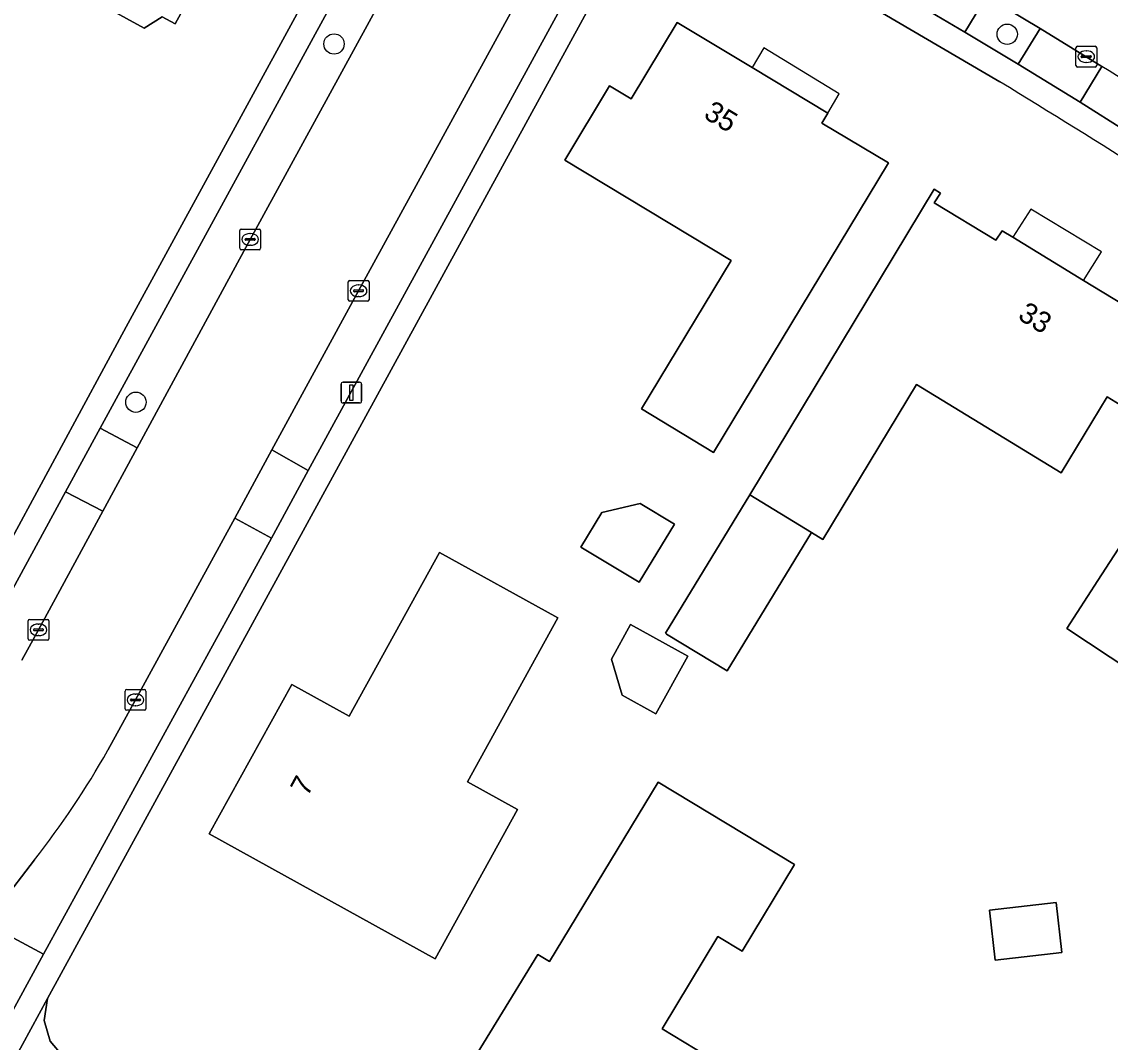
# Model space of a CAD drawing. Extents: x 160455 to 162082, y 388339 to 389736.
# Drawn here: x 160751 to 160803.3, y 389340.5 to 389389.5 of the extents above; entities that cross this region are included whole.
import ezdxf

# ---------------------------------------------------------------- set-up
doc = ezdxf.new("R2010")
doc.units = 0
for name, color, linetype in [('IMGEO_Boom', 7, 'Continuous'), ('IMGEO_Erf', 7, 'Continuous'), ('IMGEO_Groenvoorziening', 7, 'Continuous'), ('IMGEO_Kolk', 7, 'Continuous'), ('IMGEO_Lichtmast', 7, 'Continuous'), ('IMGEO_Pand', 7, 'Continuous'), ('IMGEO_Pand_nummerreeks', 7, 'Continuous'), ('IMGEO_Pand_overbouw', 7, 'Continuous'), ('IMGEO_Parkeervlak_open', 7, 'Continuous'), ('IMGEO_Rijbaan_lokaal_gesloten', 7, 'Continuous'), ('IMGEO_Voetpad_open', 7, 'Continuous')]:
    doc.layers.add(name, color=color, linetype=linetype)

msp = doc.modelspace()

# ---------------------------------------------------------------- linework, layer by layer
at = {"layer": 'IMGEO_Boom'}
for centre in [(160798.353, 389388.928), (160765.982, 389388.461), (160756.455, 389371.237)]:
    msp.add_circle(centre, 0.489, dxfattribs=at)
at = {"layer": 'IMGEO_Erf'}
for points in [[(160752.871, 389404.506), (160755.731, 389402.943), (160756.724, 389402.4), (160756.46, 389401.917), (160759.462, 389400.277), (160759.726, 389400.759), (160760.592, 389400.286), (160763.43, 389398.735), (160763.163, 389398.254), (160763.656, 389397.392), (160762.313, 389394.933), (160761.327, 389394.886), (160758.342, 389389.425), (160757.71, 389389.77), (160756.847, 389389.219), (160755.156, 389390.15), (160755.161, 389391.175), (160751.3, 389393.285), (160749.334, 389389.687), (160745.824, 389391.605)], [(160784.237, 389368.82), (160780.766, 389370.915), (160785.075, 389378.055), (160777.08, 389382.88), (160779.224, 389386.45), (160780.268, 389385.82), (160782.487, 389389.5), (160786.084, 389387.328), (160789.725, 389385.129), (160789.443, 389384.66), (160792.639, 389382.74)], [(160784.881, 389358.321), (160781.977, 389360.09), (160781.914, 389360.129), (160785.97, 389366.785), (160792.258, 389377.196), (160794.842, 389381.475), (160795.139, 389381.294), (160794.846, 389380.826), (160797.808, 389379.025), (160798.108, 389379.483), (160798.63, 389379.165), (160802.029, 389377.093), (160805.319, 389375.088), (160804.823, 389374.266), (160805.873, 389373.626), (160804.203, 389370.861), (160803.153, 389371.501), (160800.945, 389367.846), (160793.986, 389372.088), (160789.488, 389364.641), (160788.938, 389364.976)], [(160816.174, 389358), (160814.381, 389355.296), (160808.162, 389359.419), (160806.479, 389356.88), (160801.228, 389360.361), (160802.717, 389362.662), (160805.432, 389366.86), (160807.874, 389365.228), (160811.717, 389370.976), (160812.166, 389371.647), (160815.493, 389369.401), (160815.109, 389368.833), (160813.656, 389366.684), (160819.37, 389362.821), (160816.843, 389359.009), (160817.033, 389358.883), (160816.364, 389357.874)], [(160777.855, 389364.274), (160778.861, 389365.942), (160780.708, 389366.365), (160782.348, 389365.376), (160780.661, 389362.58)], [(160770.841, 389344.479), (160759.977, 389350.479), (160763.954, 389357.661), (160766.711, 389356.139), (160771.059, 389364.017), (160776.752, 389360.873), (160772.399, 389352.991), (160774.807, 389351.661)], [(160779.844, 389357.156), (160779.327, 389358.888), (160780.243, 389360.546), (160782.992, 389359.028), (160781.464, 389356.262)], [(160781.757, 389341.108), (160786.515, 389338.226), (160785.477, 389336.511), (160782.886, 389332.234), (160782.997, 389332.167), (160781.964, 389330.461), (160779.342, 389332.052), (160779.41, 389332.164), (160778.195, 389332.899), (160775.197, 389334.713), (160771.172, 389337.149), (160773.781, 389341.415), (160775.784, 389344.69), (160776.341, 389344.353), (160781.564, 389352.976), (160788.122, 389349.005), (160785.604, 389344.847), (160784.446, 389345.548)], [(160797.781, 389344.403), (160797.5, 389346.811), (160800.704, 389347.185), (160800.984, 389344.776)]]:
    msp.add_lwpolyline(points, close=True, dxfattribs=at)
for points in [[(160748.445, 389360.95), (160755.988, 389374.864), (160770.017, 389400.57)], [(160798.007, 389386.638), (160783.243, 389395.294)], [(160780.566, 389394.453), (160752.2, 389342.566), (160752.041, 389341.508), (160752.332, 389340.518), (160752.954, 389339.775), (160753.034, 389339.673), (160758.388, 389336.534), (160766.683, 389331.624)]]:
    msp.add_lwpolyline(points, dxfattribs=at)
msp.add_arc((160461.28, 388836.099), 645.351, 57.042415, 58.548758, dxfattribs=at)
at = {"layer": 'IMGEO_Groenvoorziening'}
msp.add_lwpolyline([(160748.016, 389342.413), (160750.129, 389341.257), (160752.016, 389344.702), (160749.284, 389346.151)], dxfattribs=at)
at = {"layer": 'IMGEO_Kolk'}
for p, q in [((160801.656, 389387.426), (160801.656, 389388.278)), ((160801.731, 389388.352), (160802.583, 389388.352)), ((160802.657, 389388.278), (160802.657, 389387.426)), ((160801.915, 389387.846), (160801.915, 389387.858)), ((160802.353, 389387.809), (160801.955, 389387.809)), ((160801.958, 389387.895), (160802.356, 389387.895)), ((160802.144, 389388.132), (160802.169, 389388.132)), ((160802.399, 389387.858), (160802.399, 389387.846)), ((160802.583, 389387.352), (160801.731, 389387.352)), ((160802.167, 389387.572), (160802.142, 389387.572)), ((160761.448, 389378.638), (160761.448, 389379.49)), ((160761.523, 389379.564), (160762.375, 389379.564)), ((160761.936, 389379.344), (160761.961, 389379.344)), ((160762.449, 389379.49), (160762.449, 389378.638)), ((160761.707, 389379.058), (160761.707, 389379.07)), ((160762.145, 389379.021), (160761.747, 389379.021)), ((160761.75, 389379.107), (160762.148, 389379.107)), ((160761.959, 389378.784), (160761.934, 389378.784)), ((160762.191, 389379.07), (160762.191, 389379.058)), ((160762.375, 389378.564), (160761.523, 389378.564)), ((160766.664, 389376.167), (160766.664, 389377.019)), ((160766.739, 389377.093), (160767.591, 389377.093)), ((160767.152, 389376.873), (160767.177, 389376.873)), ((160767.665, 389377.019), (160767.665, 389376.167)), ((160766.923, 389376.587), (160766.923, 389376.599)), ((160767.361, 389376.55), (160766.963, 389376.55)), ((160766.966, 389376.636), (160767.364, 389376.636)), ((160767.175, 389376.313), (160767.15, 389376.313)), ((160767.407, 389376.599), (160767.407, 389376.587)), ((160767.591, 389376.093), (160766.739, 389376.093)), ((160751.271, 389359.867), (160751.271, 389360.719)), ((160751.346, 389360.793), (160752.198, 389360.793)), ((160751.759, 389360.573), (160751.784, 389360.573)), ((160752.272, 389360.719), (160752.272, 389359.867)), ((160751.53, 389360.287), (160751.53, 389360.299)), ((160751.968, 389360.25), (160751.57, 389360.25)), ((160751.573, 389360.336), (160751.971, 389360.336)), ((160751.782, 389360.013), (160751.757, 389360.013)), ((160752.014, 389360.299), (160752.014, 389360.287)), ((160752.198, 389359.793), (160751.346, 389359.793)), ((160755.937, 389356.497), (160755.937, 389357.349)), ((160756.012, 389357.423), (160756.864, 389357.423)), ((160756.938, 389357.349), (160756.938, 389356.497)), ((160756.196, 389356.917), (160756.196, 389356.929)), ((160756.634, 389356.88), (160756.236, 389356.88)), ((160756.239, 389356.966), (160756.637, 389356.966)), ((160756.425, 389357.203), (160756.45, 389357.203)), ((160756.68, 389356.929), (160756.68, 389356.917)), ((160756.864, 389356.423), (160756.012, 389356.423)), ((160756.448, 389356.643), (160756.423, 389356.643))]:
    msp.add_line(p, q, dxfattribs=at)
for points in [[(160801.656, 389387.426), (160801.656, 389388.278)], [(160801.731, 389388.352), (160802.583, 389388.352)], [(160802.657, 389388.278), (160802.657, 389387.426)], [(160802.583, 389387.352), (160801.731, 389387.352)], [(160761.448, 389378.638), (160761.448, 389379.49)], [(160761.523, 389379.564), (160762.375, 389379.564)], [(160762.449, 389379.49), (160762.449, 389378.638)], [(160762.375, 389378.564), (160761.523, 389378.564)], [(160766.664, 389376.167), (160766.664, 389377.019)], [(160766.739, 389377.093), (160767.591, 389377.093)], [(160767.665, 389377.019), (160767.665, 389376.167)], [(160767.591, 389376.093), (160766.739, 389376.093)], [(160751.271, 389359.867), (160751.271, 389360.719)], [(160751.346, 389360.793), (160752.198, 389360.793)], [(160752.272, 389360.719), (160752.272, 389359.867)], [(160752.198, 389359.793), (160751.346, 389359.793)], [(160755.937, 389356.497), (160755.937, 389357.349)], [(160756.012, 389357.423), (160756.864, 389357.423)], [(160756.938, 389357.349), (160756.938, 389356.497)], [(160756.864, 389356.423), (160756.012, 389356.423)]]:
    msp.add_lwpolyline(points, dxfattribs=at)
for centre, radius, start, end in [((160801.733, 389388.276), 0.0765, 91.552, 178.448), ((160801.733, 389388.276), 0.0765, 91.552, 178.448), ((160802.581, 389388.276), 0.0765, 1.552, 88.448), ((160802.581, 389388.276), 0.0765, 1.552, 88.448), ((160801.955, 389387.855), 0.0403, 85.8775, 175.7526), ((160801.952, 389387.845), 0.0366, 178.938, 274.7102), ((160802.356, 389387.852), 0.043, 264.8664, 352.4533), ((160802.36, 389387.857), 0.0386, 1.7309, 96.639), ((160801.733, 389387.428), 0.0765, 181.552, 268.448), ((160801.733, 389387.428), 0.0765, 181.552, 268.448), ((160802.581, 389387.428), 0.0765, 271.552, 358.448), ((160802.581, 389387.428), 0.0765, 271.552, 358.448), ((160761.525, 389379.488), 0.0765, 91.552, 178.448), ((160761.525, 389379.488), 0.0765, 91.552, 178.448), ((160762.373, 389379.488), 0.0765, 1.552, 88.448), ((160762.373, 389379.488), 0.0765, 1.552, 88.448), ((160761.747, 389379.067), 0.0403, 85.8775, 175.7526), ((160761.744, 389379.057), 0.0366, 178.938, 274.7102), ((160762.148, 389379.064), 0.043, 264.8664, 352.4533), ((160762.152, 389379.069), 0.0386, 1.7309, 96.639), ((160761.525, 389378.64), 0.0765, 181.552, 268.448), ((160761.525, 389378.64), 0.0765, 181.552, 268.448), ((160762.373, 389378.64), 0.0765, 271.552, 358.448), ((160762.373, 389378.64), 0.0765, 271.552, 358.448), ((160766.741, 389377.017), 0.0765, 91.552, 178.448), ((160766.741, 389377.017), 0.0765, 91.552, 178.448), ((160767.589, 389377.017), 0.0765, 1.552, 88.448), ((160767.589, 389377.017), 0.0765, 1.552, 88.448), ((160766.741, 389376.169), 0.0765, 181.552, 268.448), ((160766.741, 389376.169), 0.0765, 181.552, 268.448), ((160766.963, 389376.596), 0.0403, 85.8775, 175.7526), ((160766.96, 389376.586), 0.0366, 178.938, 274.7102), ((160767.364, 389376.593), 0.043, 264.8664, 352.4533), ((160767.368, 389376.598), 0.0386, 1.7309, 96.639), ((160767.589, 389376.169), 0.0765, 271.552, 358.448), ((160767.589, 389376.169), 0.0765, 271.552, 358.448), ((160751.348, 389360.717), 0.0765, 91.552, 178.448), ((160751.348, 389360.717), 0.0765, 91.552, 178.448), ((160752.196, 389360.717), 0.0765, 1.552, 88.448), ((160752.196, 389360.717), 0.0765, 1.552, 88.448), ((160751.57, 389360.296), 0.0403, 85.8775, 175.7526), ((160751.567, 389360.286), 0.0366, 178.938, 274.7102), ((160751.971, 389360.293), 0.043, 264.8664, 352.4533), ((160751.975, 389360.298), 0.0386, 1.7309, 96.639), ((160751.348, 389359.869), 0.0765, 181.552, 268.448), ((160751.348, 389359.869), 0.0765, 181.552, 268.448), ((160752.196, 389359.869), 0.0765, 271.552, 358.448), ((160752.196, 389359.869), 0.0765, 271.552, 358.448), ((160756.014, 389357.347), 0.0765, 91.552, 178.448), ((160756.014, 389357.347), 0.0765, 91.552, 178.448), ((160756.862, 389357.347), 0.0765, 1.552, 88.448), ((160756.862, 389357.347), 0.0765, 1.552, 88.448), ((160756.236, 389356.926), 0.0403, 85.8775, 175.7526), ((160756.233, 389356.916), 0.0366, 178.938, 274.7102), ((160756.637, 389356.923), 0.043, 264.8664, 352.4533), ((160756.641, 389356.928), 0.0386, 1.7309, 96.639), ((160756.014, 389356.499), 0.0765, 181.552, 268.448), ((160756.014, 389356.499), 0.0765, 181.552, 268.448), ((160756.862, 389356.499), 0.0765, 271.552, 358.448), ((160756.862, 389356.499), 0.0765, 271.552, 358.448)]:
    msp.add_arc(centre, radius, start, end, dxfattribs=at)
for centre, major_axis, ratio, start_param, end_param in [((160802.143, 389387.852), (-0.387, 0.002), 0.722429, 4.712389, 7.853982), ((160802.168, 389387.852), (-0.39, 0.002), 0.717154, 1.570796, 4.712389), ((160761.935, 389379.064), (-0.387, 0.002), 0.722429, 4.712389, 7.853982), ((160761.96, 389379.064), (-0.39, 0.002), 0.717154, 1.570796, 4.712389), ((160767.151, 389376.593), (-0.387, 0.002), 0.722429, 4.712389, 7.853982), ((160767.176, 389376.593), (-0.39, 0.002), 0.717154, 1.570796, 4.712389), ((160751.758, 389360.293), (-0.387, 0.002), 0.722429, 4.712389, 7.853982), ((160751.783, 389360.293), (-0.39, 0.002), 0.717154, 1.570796, 4.712389), ((160756.424, 389356.923), (-0.387, 0.002), 0.722429, 4.712389, 7.853982), ((160756.449, 389356.923), (-0.39, 0.002), 0.717154, 1.570796, 4.712389)]:
    msp.add_ellipse(centre, major_axis=major_axis, ratio=ratio, start_param=start_param, end_param=end_param, dxfattribs=at)
at = {"layer": 'IMGEO_Lichtmast'}
for p, q in [((160766.319, 389371.3), (160766.319, 389372.1)), ((160766.319, 389372.1), (160766.319, 389371.3)), ((160766.419, 389372.2), (160767.209, 389372.2)), ((160767.209, 389372.2), (160766.419, 389372.2)), ((160767.309, 389372.1), (160767.309, 389371.3)), ((160767.309, 389371.3), (160767.309, 389372.1)), ((160767.209, 389371.2), (160766.419, 389371.2)), ((160766.419, 389371.2), (160767.209, 389371.2))]:
    msp.add_line(p, q, dxfattribs=at)
msp.add_lwpolyline([(160766.739, 389372.075), (160766.889, 389372.075), (160766.889, 389371.325), (160766.739, 389371.325), (160766.739, 389372.075)], dxfattribs=at)
for centre, start, end in [((160766.419, 389372.1), 90, 180), ((160766.419, 389372.1), 90, 180), ((160767.209, 389372.1), 0, 90), ((160767.209, 389372.1), 360, 90), ((160766.419, 389371.3), 180, 270), ((160766.419, 389371.3), 180, 270), ((160767.209, 389371.3), 270, 0), ((160767.209, 389371.3), 270, 0)]:
    msp.add_arc(centre, 0.1, start, end, dxfattribs=at)
at = {"layer": 'IMGEO_Pand'}
for points in [[(160755.731, 389402.943), (160752.871, 389404.506), (160745.824, 389391.605), (160749.334, 389389.687), (160751.3, 389393.285), (160755.161, 389391.175), (160755.156, 389390.15), (160756.847, 389389.219), (160757.71, 389389.77), (160758.342, 389389.425), (160761.327, 389394.886), (160762.313, 389394.933), (160763.656, 389397.392), (160763.163, 389398.254), (160763.43, 389398.735), (160760.592, 389400.286), (160759.726, 389400.759), (160759.462, 389400.277), (160756.46, 389401.917), (160756.724, 389402.4)], [(160786.084, 389387.328), (160782.487, 389389.5), (160780.268, 389385.82), (160779.224, 389386.45), (160777.08, 389382.88), (160785.075, 389378.055), (160780.766, 389370.915), (160784.237, 389368.82), (160792.639, 389382.74), (160789.443, 389384.66), (160789.725, 389385.129)], [(160804.823, 389374.266), (160805.319, 389375.088), (160802.029, 389377.093), (160798.63, 389379.165), (160798.108, 389379.483), (160797.808, 389379.025), (160794.846, 389380.826), (160795.139, 389381.294), (160794.842, 389381.475), (160792.258, 389377.196), (160785.97, 389366.785), (160788.938, 389364.976), (160789.488, 389364.641), (160793.986, 389372.088), (160800.945, 389367.846), (160803.153, 389371.501), (160804.203, 389370.861), (160805.873, 389373.626)], [(160816.364, 389357.874), (160817.033, 389358.883), (160816.843, 389359.009), (160819.37, 389362.821), (160813.656, 389366.684), (160815.109, 389368.833), (160815.493, 389369.401), (160812.166, 389371.647), (160811.717, 389370.976), (160807.874, 389365.228), (160805.432, 389366.86), (160802.717, 389362.662), (160801.228, 389360.361), (160806.479, 389356.88), (160808.162, 389359.419), (160814.381, 389355.296), (160816.174, 389358)], [(160788.938, 389364.976), (160785.97, 389366.785), (160781.914, 389360.129), (160781.977, 389360.09), (160784.881, 389358.321)], [(160780.661, 389362.58), (160782.348, 389365.376), (160780.708, 389366.365), (160778.861, 389365.942), (160777.855, 389364.274)], [(160770.841, 389344.479), (160774.807, 389351.661), (160772.399, 389352.991), (160776.752, 389360.873), (160771.059, 389364.017), (160766.711, 389356.139), (160763.954, 389357.661), (160759.977, 389350.479)], [(160779.327, 389358.888), (160779.844, 389357.156), (160781.464, 389356.262), (160782.992, 389359.028), (160780.243, 389360.546)], [(160775.197, 389334.713), (160778.195, 389332.899), (160779.41, 389332.164), (160779.342, 389332.052), (160781.964, 389330.461), (160782.997, 389332.167), (160782.886, 389332.234), (160785.477, 389336.511), (160786.515, 389338.226), (160781.757, 389341.108), (160784.446, 389345.548), (160785.604, 389344.847), (160788.122, 389349.005), (160781.564, 389352.976), (160776.341, 389344.353), (160775.784, 389344.69), (160773.781, 389341.415), (160771.172, 389337.149)], [(160797.781, 389344.403), (160800.984, 389344.776), (160800.704, 389347.185), (160797.5, 389346.811)]]:
    msp.add_lwpolyline(points, close=True, dxfattribs=at)
at = {"layer": 'IMGEO_Pand_overbouw'}
for points in [[(160786.084, 389387.328), (160789.725, 389385.129), (160790.272, 389386.069), (160786.654, 389388.269)], [(160798.63, 389379.165), (160802.029, 389377.093), (160802.882, 389378.46), (160799.488, 389380.513)]]:
    msp.add_lwpolyline(points, close=True, dxfattribs=at)
at = {"layer": 'IMGEO_Parkeervlak_open'}
for points in [[(160756.522, 389369.036), (160761.948, 389379.064), (160771.425, 389396.396), (160769.656, 389397.343), (160754.729, 389369.991)], [(160776.51, 389393.682), (160767.166, 389376.593), (160762.993, 389368.942), (160764.733, 389367.956), (160778.256, 389392.704)], [(160797.352, 389390.752), (160796.324, 389389.027), (160798.885, 389387.484), (160799.932, 389389.209)]]:
    msp.add_lwpolyline(points, close=True, dxfattribs=at)
for points in [[(160802.9, 389387.377), (160801.869, 389385.667), (160813.007, 389378.609), (160814.084, 389380.309)], [(160750.966, 389358.838), (160751.771, 389360.293), (160754.857, 389365.993), (160753.074, 389366.931), (160749.212, 389359.85)], [(160751.575, 389349.227), (160749.961, 389347.114), (160749.826, 389346.943), (160749.554, 389346.548), (160749.284, 389346.151), (160752.016, 389344.702), (160762.975, 389364.708), (160761.21, 389365.665), (160756.439, 389356.923), (160755.103, 389354.5)]]:
    msp.add_lwpolyline(points, dxfattribs=at)
for centre, radius, start, end in [((160587.956, 389034.879), 412.863, 56.79011, 58.62623), ((160718.325, 389375.29), 42.248, 321.9086, 330.5209)]:
    msp.add_arc(centre, radius, start, end, dxfattribs=at)
at = {"layer": 'IMGEO_Rijbaan_lokaal_gesloten'}
for points in [[(160772.637, 389398.631), (160771.949, 389397.331), (160771.425, 389396.396), (160761.948, 389379.064), (160756.522, 389369.036), (160754.857, 389365.993), (160751.771, 389360.293), (160750.966, 389358.838)], [(160755.103, 389354.5), (160756.439, 389356.923), (160761.21, 389365.665), (160762.993, 389368.942), (160767.166, 389376.593), (160776.51, 389393.682), (160776.999, 389394.57), (160777.744, 389395.859)], [(160797.352, 389390.752), (160799.932, 389389.209), (160802.156, 389387.85), (160802.9, 389387.377)], [(160749.284, 389346.151), (160749.554, 389346.548), (160749.826, 389346.943), (160749.961, 389347.114), (160751.575, 389349.227)]]:
    msp.add_lwpolyline(points, dxfattribs=at)
for centre, radius, start, end in [((160587.956, 389034.879), 412.863, 56.79011, 58.62623), ((160718.325, 389375.29), 42.248, 321.9086, 330.5209)]:
    msp.add_arc(centre, radius, start, end, dxfattribs=at)
at = {"layer": 'IMGEO_Voetpad_open'}
for points in [[(160772.071, 389404.297), (160771.489, 389403.176), (160770.88, 389402.151), (160770.017, 389400.57), (160755.988, 389374.864), (160748.445, 389360.95)], [(160779.071, 389397.299), (160780.381, 389396.575), (160778.256, 389392.704), (160764.733, 389367.956), (160762.975, 389364.708), (160752.016, 389344.702), (160750.129, 389341.257), (160748.016, 389342.413), (160747.989, 389341.052), (160749.543, 389340.208), (160748.511, 389338.329), (160749.122, 389336.954), (160750.601, 389339.623), (160752.2, 389342.566), (160780.566, 389394.453)], [(160749.212, 389359.85), (160753.074, 389366.931), (160754.729, 389369.991), (160769.656, 389397.343)], [(160783.243, 389395.294), (160798.007, 389386.638)], [(160843.836, 389357.082), (160841.056, 389359.161), (160830.341, 389366.866), (160827.52, 389368.887), (160816.097, 389376.599), (160813.007, 389378.609), (160801.869, 389385.667), (160798.885, 389387.484), (160796.324, 389389.027), (160793.319, 389390.801), (160786.61, 389394.752)], [(160753.034, 389339.673), (160752.954, 389339.775), (160752.332, 389340.518), (160752.041, 389341.508), (160752.2, 389342.566), (160750.601, 389339.623), (160757.792, 389335.507), (160765.54, 389330.906), (160767.248, 389329.874), (160770.217, 389328.04), (160780.361, 389321.567), (160783.251, 389319.651)]]:
    msp.add_lwpolyline(points, dxfattribs=at)
for points in [[(160793.319, 389390.801), (160796.324, 389389.027), (160797.352, 389390.752), (160794.349, 389392.528)], [(160801.869, 389385.667), (160802.9, 389387.377), (160802.156, 389387.85), (160799.932, 389389.209), (160798.885, 389387.484)], [(160756.522, 389369.036), (160754.729, 389369.991), (160753.074, 389366.931), (160754.857, 389365.993)], [(160762.975, 389364.708), (160764.733, 389367.956), (160762.993, 389368.942), (160761.21, 389365.665)]]:
    msp.add_lwpolyline(points, close=True, dxfattribs=at)
msp.add_arc((160461.28, 388836.099), 645.351, 57.042415, 58.548758, dxfattribs=at)

# ---------------------------------------------------------------- texts
at = {"layer": 'IMGEO_Pand_nummerreeks'}
for s, rotation, p in [('35', 328.8724, (160783.703, 389384.934)), ('33', 328.6363, (160798.813, 389375.264)), ('7', 61.0247, (160764.702, 389352.241))]:
    msp.add_text(s, height=1, rotation=rotation, dxfattribs=at).set_placement(p)

doc.saveas('drawing.dxf')
